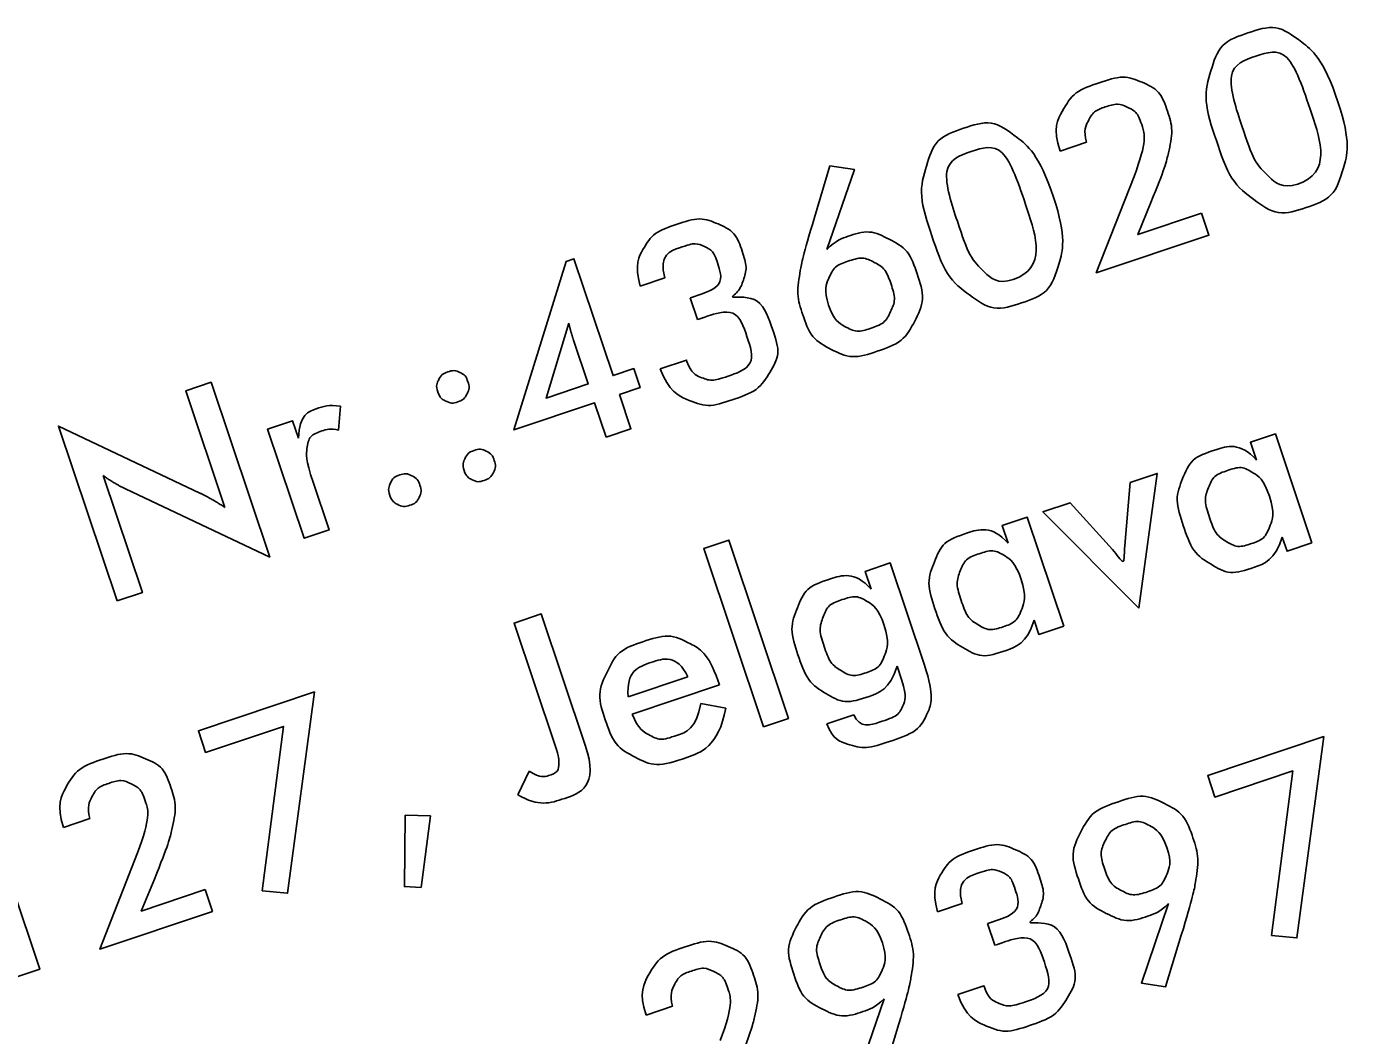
# Model space of a CAD drawing. Extents: x 469981 to 472086, y 246785 to 247785.
# Drawn here: x 470571 to 470577.01, y 246961.68 to 246966.26 of the extents above; entities that cross this region are included whole.
import ezdxf

# ---------------------------------------------------------------- set-up
doc = ezdxf.new("R2010")
doc.units = 0
doc.layers.add('RAMI_PLAN_####_TKST_#', color=7, linetype='Continuous')

msp = doc.modelspace()

# ---------------------------------------------------------------- linework, layer by layer
at = {"layer": 'RAMI_PLAN_####_TKST_#'}
for points in [[(470575.8082, 246965.7314), (470575.6886, 246965.6914)], [(470574.574, 246965.3895), (470574.6441, 246965.6237), (470574.7552, 246965.6076), (470574.6306, 246965.245)], [(470576.3316, 246965.4091), (470576.3648, 246965.3102), (470575.8535, 246965.1388), (470576.0246, 246965.5762)], [(470576.101, 246965.4572), (470576.0416, 246965.3119), (470576.3316, 246965.4091)], [(470573.6276, 246964.3927), (470573.5756, 246964.5479), (470573.2095, 246964.4252), (470573.4473, 246965.1905), (470573.4822, 246965.2022), (470573.6599, 246964.6722), (470573.7531, 246964.7034), (470573.782, 246964.6171), (470573.6889, 246964.5858), (470573.7409, 246964.4307), (470573.6276, 246964.3927)], [(470573.8949, 246965.1162), (470573.7827, 246965.0786)], [(470574.0426, 246964.9265), (470574.0097, 246965.0247)], [(470573.458, 246964.91), (470573.3554, 246964.5701), (470573.5466, 246964.6342), (470573.48, 246964.8331)], [(470573.874, 246964.7023), (470573.993, 246964.7421), (470573.9951, 246964.7359)], [(470571.8976, 246964.0734), (470571.7201, 246964.6032), (470571.8346, 246964.6416), (470572.1008, 246963.8475), (470571.4466, 246964.1573)], [(470572.4219, 246964.533), (470572.4133, 246964.4234)], [(470571.408, 246963.6487), (470571.1418, 246964.4428), (470571.7835, 246964.1385)], [(470572.2977, 246964.1883), (470572.3704, 246963.9713), (470572.2572, 246963.9333), (470572.091, 246964.4289), (470572.2043, 246964.4669), (470572.231, 246964.3872)], [(470576.5806, 246964.2882), (470576.5534, 246964.3693), (470576.6667, 246964.4073), (470576.8326, 246963.9123)], [(470571.3444, 246964.2183), (470571.5225, 246963.687), (470571.408, 246963.6487)], [(470575.9832, 246963.901), (470576.0072, 246964.1862), (470576.1304, 246964.2275), (470576.0464, 246963.6153)], [(470576.0464, 246963.6153), (470575.611, 246964.0534), (470575.7347, 246964.0949), (470575.9263, 246963.882)], [(470575.4536, 246963.9104), (470575.4264, 246963.9915), (470575.5397, 246964.0295), (470575.7056, 246963.5345)], [(470576.8326, 246963.9123), (470576.7194, 246963.8743), (470576.6979, 246963.9385)], [(470574.3427, 246963.0776), (470574.0714, 246963.8868), (470574.1847, 246963.9247), (470574.4559, 246963.1156), (470574.3427, 246963.0776)], [(470574.8316, 246963.7019), (470574.8044, 246963.783), (470574.9177, 246963.821), (470575.0732, 246963.3569)], [(470573.3969, 246962.9918), (470573.2104, 246963.548), (470573.3337, 246963.5894), (470573.5336, 246962.9931)], [(470575.7056, 246963.5345), (470575.5923, 246963.4965), (470575.5708, 246963.5607)], [(470574.9707, 246963.2869), (470574.9488, 246963.3522)], [(470573.728, 246963.2134), (470573.9987, 246963.3041)], [(470574.1348, 246963.2886), (470574.142, 246963.2672)], [(470572.0662, 246962.3325), (470572.1631, 246963.0793), (470571.8097, 246962.9609), (470571.7768, 246963.0591), (470572.3037, 246963.2358), (470572.1821, 246962.3214), (470572.0662, 246962.3325)], [(470574.142, 246963.2672), (470573.7465, 246963.1347)], [(470574.0581, 246963.1831), (470574.1714, 246963.1618)], [(470574.6302, 246963.091), (470574.7521, 246963.1319)], [(470576.6487, 246962.1297), (470576.7455, 246962.8766), (470576.3922, 246962.7581), (470576.3593, 246962.8564), (470576.8862, 246963.033), (470576.7645, 246962.1186), (470576.6487, 246962.1297)], [(470573.2266, 246962.769), (470573.2791, 246962.8756)], [(470570.9434, 246961.9382), (470570.7228, 246962.5965), (470570.5644, 246962.5435), (470570.5795, 246962.6578), (470570.8031, 246962.7327), (470571.0567, 246961.9762), (470570.9434, 246961.9382)], [(470572.7158, 246962.6764), (470572.83, 246962.6729), (470572.7882, 246962.3478), (470572.7121, 246962.3518), (470572.7158, 246962.6764)], [(470571.2842, 246962.6603), (470571.1646, 246962.6202)], [(470571.8077, 246962.3379), (470571.8408, 246962.239), (470571.3295, 246962.0676), (470571.5006, 246962.5051)], [(470571.5771, 246962.386), (470571.5177, 246962.2407), (470571.8077, 246962.3379)], [(470575.245, 246962.2753), (470575.1328, 246962.2376)], [(470576.2394, 246962.1312), (470576.1682, 246961.8971), (470576.0582, 246961.9137), (470576.1814, 246962.2751)], [(470575.3927, 246962.0855), (470575.3598, 246962.1838)], [(470575.2241, 246961.8613), (470575.3431, 246961.9012), (470575.3452, 246961.8949)], [(470574.9478, 246961.6982), (470574.8766, 246961.4642), (470574.7666, 246961.4808), (470574.8898, 246961.8421)], [(470573.9293, 246961.8081), (470573.8097, 246961.768)]]:
    msp.add_lwpolyline(points, dxfattribs=at)
for points, degree in [([(470576.9505, 246965.9155), (470577.0119, 246965.7323), (470576.9728, 246965.6051), (470576.9336, 246965.4779), (470576.8057, 246965.435), (470576.6768, 246965.3918), (470576.5693, 246965.471), (470576.4618, 246965.5502), (470576.3983, 246965.7397), (470576.3353, 246965.9276), (470576.3738, 246966.056), (470576.4123, 246966.1844), (470576.5417, 246966.2278), (470576.6722, 246966.2715), (470576.7778, 246966.192), (470576.8849, 246966.1112), (470576.9505, 246965.9155)], 3), ([(470576.7678, 246965.5413), (470576.9209, 246965.5927), (470576.8235, 246965.8835), (470576.7267, 246966.1721), (470576.5782, 246966.1224), (470576.4251, 246966.071), (470576.5225, 246965.7803), (470576.5696, 246965.6398), (470576.6331, 246965.5787), (470576.6967, 246965.5175), (470576.7678, 246965.5413)], 3), ([(470575.6886, 246965.6914), (470575.6542, 246965.794), (470575.7026, 246965.8784), (470575.751, 246965.9627), (470575.8675, 246966.0018), (470575.9782, 246966.0389), (470576.0612, 246966.0034), (470576.1443, 246965.968), (470576.1772, 246965.8699), (470576.2046, 246965.7879), (470576.1809, 246965.6836), (470576.1643, 246965.6101), (470576.101, 246965.4572)], 3), ([(470576.0246, 246965.5762), (470576.0857, 246965.7336), (470576.0596, 246965.8114), (470576.0408, 246965.8677), (470575.9963, 246965.8894), (470575.9519, 246965.911), (470575.8929, 246965.8913), (470575.8407, 246965.8737), (470575.8176, 246965.8298), (470575.7946, 246965.7859), (470575.8082, 246965.7314)], 3), ([(470575.6589, 246965.4825), (470575.7203, 246965.2994), (470575.6811, 246965.1721), (470575.6419, 246965.0449), (470575.5141, 246965.0021), (470575.3852, 246964.9589), (470575.2777, 246965.0381), (470575.1702, 246965.1173), (470575.1067, 246965.3067), (470575.0437, 246965.4946), (470575.0822, 246965.623), (470575.1207, 246965.7515), (470575.2501, 246965.7948), (470575.3806, 246965.8386), (470575.4862, 246965.759), (470575.5933, 246965.6782), (470575.6589, 246965.4825)], 3), ([(470575.4762, 246965.1084), (470575.6293, 246965.1597), (470575.5318, 246965.4505), (470575.4351, 246965.7392), (470575.2866, 246965.6894), (470575.1335, 246965.6381), (470575.2309, 246965.3473), (470575.278, 246965.2069), (470575.3415, 246965.1457), (470575.4051, 246965.0845), (470575.4762, 246965.1084)], 3), ([(470573.7827, 246965.0786), (470573.7554, 246965.1773), (470573.7987, 246965.25), (470573.8419, 246965.3228), (470573.9511, 246965.3594), (470574.0566, 246965.3947), (470574.1361, 246965.3602), (470574.2156, 246965.3256), (470574.2468, 246965.2327), (470574.2704, 246965.1622), (470574.251, 246965.1055), (470574.2317, 246965.0488), (470574.1726, 246965.0186), (470574.3303, 246965.0418), (470574.3876, 246964.8706), (470574.4214, 246964.7699), (470574.3713, 246964.6869), (470574.3208, 246964.6021), (470574.1975, 246964.5607), (470574.0872, 246964.5238), (470573.9994, 246964.5621), (470573.9116, 246964.6004), (470573.874, 246964.7023)], 3), ([(470574.6306, 246965.245), (470574.6729, 246965.2867), (470574.722, 246965.3032), (470574.8238, 246965.3373), (470574.9135, 246965.2906), (470575.0031, 246965.244), (470575.0397, 246965.1348), (470575.0793, 246965.0167), (470575.0291, 246964.9197), (470574.9789, 246964.8227), (470574.8572, 246964.7819), (470574.7429, 246964.7436), (470574.6504, 246964.7909), (470574.5579, 246964.8383), (470574.5194, 246964.9531), (470574.4907, 246965.0387), (470574.5102, 246965.1521), (470574.521, 246965.2132), (470574.574, 246965.3895)], 3), ([(470574.0097, 246965.0247), (470574.0134, 246965.026), (470574.0209, 246965.0285), (470574.0285, 246965.031), (470574.0322, 246965.0323), (470574.1691, 246965.0782), (470574.1315, 246965.1903), (470574.1151, 246965.2393), (470574.0743, 246965.2578), (470574.0335, 246965.2764), (470573.9813, 246965.2589), (470573.8638, 246965.2195), (470573.8949, 246965.1162)], 3), ([(470574.638, 246964.9918), (470574.6611, 246964.9228), (470574.7134, 246964.8941), (470574.7657, 246964.8654), (470574.8258, 246964.8855), (470574.8942, 246964.9084), (470574.9196, 246964.9623), (470574.9451, 246965.0162), (470574.9215, 246965.0868), (470574.8975, 246965.1584), (470574.8455, 246965.186), (470574.7936, 246965.2137), (470574.7247, 246965.1906), (470574.6636, 246965.1701), (470574.6394, 246965.1149), (470574.6152, 246965.0597), (470574.638, 246964.9918)], 3), ([(470573.9951, 246964.7359), (470574.0128, 246964.6829), (470574.0594, 246964.6636), (470574.106, 246964.6442), (470574.1676, 246964.6649), (470574.3129, 246964.7136), (470574.2677, 246964.8484), (470574.2214, 246964.9864), (470574.0662, 246964.9344), (470574.0625, 246964.9331), (470574.0547, 246964.9305), (470574.0468, 246964.9279), (470574.0426, 246964.9265)], 3), ([(470573.48, 246964.8331), (470573.4693, 246964.865), (470573.458, 246964.91)], 2), ([(470572.8633, 246964.5982), (470572.854, 246964.6259), (470572.8675, 246964.6525), (470572.881, 246964.6791), (470572.9093, 246964.6886), (470572.938, 246964.6982), (470572.9644, 246964.6856), (470572.9907, 246964.6729), (470573.0004, 246964.6442), (470573.0098, 246964.616), (470572.9967, 246964.5892), (470572.9835, 246964.5624), (470572.9548, 246964.5528), (470572.926, 246964.5431), (470572.8994, 246964.5566), (470572.8728, 246964.57), (470572.8633, 246964.5982)], 3), ([(470572.231, 246964.3872), (470572.2348, 246964.4952), (470572.3215, 246964.5243), (470572.3695, 246964.5404), (470572.4219, 246964.533)], 3), ([(470572.4133, 246964.4234), (470572.3779, 246964.4339), (470572.3372, 246964.4202), (470572.2787, 246964.4007), (470572.2705, 246964.3439), (470572.2631, 246964.2915), (470572.2977, 246964.1883)], 3), ([(470576.6979, 246963.9385), (470576.6658, 246963.8334), (470576.563, 246963.7989), (470576.4587, 246963.764), (470576.3743, 246963.8149), (470576.2899, 246963.8659), (470576.2477, 246963.9918), (470576.2078, 246964.1108), (470576.2453, 246964.2041), (470576.2828, 246964.2974), (470576.3814, 246964.3304), (470576.5066, 246964.3724), (470576.5806, 246964.2882)], 3), ([(470572.9832, 246964.2405), (470572.974, 246964.2682), (470572.9873, 246964.2953), (470573.0006, 246964.3224), (470573.0288, 246964.3319), (470573.0576, 246964.3415), (470573.0841, 246964.3283), (470573.1106, 246964.3152), (470573.1203, 246964.2864), (470573.1297, 246964.2582), (470573.1164, 246964.232), (470573.1031, 246964.2057), (470573.0743, 246964.1961), (470573.0456, 246964.1864), (470573.0191, 246964.1994), (470572.9927, 246964.2123), (470572.9832, 246964.2405)], 3), ([(470576.6393, 246964.1242), (470576.6134, 246964.2015), (470576.5634, 246964.232), (470576.5133, 246964.2626), (470576.4491, 246964.241), (470576.3849, 246964.2195), (470576.3628, 246964.1631), (470576.3408, 246964.1066), (470576.3671, 246964.0283), (470576.3935, 246963.9494), (470576.4436, 246963.9186), (470576.4937, 246963.8878), (470576.558, 246963.9093), (470576.618, 246963.9294), (470576.6411, 246963.9871), (470576.665, 246964.0474), (470576.6393, 246964.1242)], 3), ([(470571.4466, 246964.1573), (470571.3935, 246964.1825), (470571.3444, 246964.2183)], 2), ([(470572.6458, 246964.1278), (470572.6361, 246964.1567), (470572.6491, 246964.1839), (470572.6621, 246964.2111), (470572.6909, 246964.2207), (470572.7197, 246964.2303), (470572.7464, 246964.2165), (470572.7732, 246964.2027), (470572.7828, 246964.1738), (470572.7924, 246964.1454), (470572.7791, 246964.119), (470572.7658, 246964.0927), (470572.737, 246964.083), (470572.7083, 246964.0734), (470572.6818, 246964.0864), (470572.6553, 246964.0995), (470572.6458, 246964.1278)], 3), ([(470571.7835, 246964.1385), (470571.8353, 246964.1141), (470571.8976, 246964.0734)], 2), ([(470575.5708, 246963.5607), (470575.5388, 246963.4556), (470575.436, 246963.4212), (470575.3317, 246963.3862), (470575.2473, 246963.4372), (470575.1629, 246963.4881), (470575.1207, 246963.614), (470575.0808, 246963.733), (470575.1183, 246963.8263), (470575.1558, 246963.9196), (470575.2544, 246963.9526), (470575.3796, 246963.9946), (470575.4536, 246963.9104)], 3), ([(470575.5123, 246963.7464), (470575.4864, 246963.8237), (470575.4363, 246963.8542), (470575.3863, 246963.8848), (470575.3221, 246963.8633), (470575.2578, 246963.8417), (470575.2358, 246963.7853), (470575.2138, 246963.7288), (470575.24, 246963.6505), (470575.2665, 246963.5716), (470575.3166, 246963.5408), (470575.3667, 246963.51), (470575.4309, 246963.5315), (470575.491, 246963.5517), (470575.5141, 246963.6093), (470575.538, 246963.6696), (470575.5123, 246963.7464)], 3), ([(470575.9263, 246963.882), (470575.9474, 246963.8588), (470575.9841, 246963.8014), (470575.9786, 246963.8507), (470575.9832, 246963.901)], 3), ([(470574.9488, 246963.3522), (470574.9167, 246963.2471), (470574.814, 246963.2126), (470574.7096, 246963.1777), (470574.6253, 246963.2287), (470574.5409, 246963.2796), (470574.4987, 246963.4055), (470574.4588, 246963.5245), (470574.4963, 246963.6178), (470574.5337, 246963.7111), (470574.6323, 246963.7441), (470574.7575, 246963.7861), (470574.8316, 246963.7019)], 3), ([(470574.8903, 246963.5379), (470574.8644, 246963.6152), (470574.8143, 246963.6457), (470574.7643, 246963.6763), (470574.7, 246963.6548), (470574.6358, 246963.6332), (470574.6138, 246963.5768), (470574.5917, 246963.5203), (470574.618, 246963.442), (470574.6444, 246963.3631), (470574.6946, 246963.3323), (470574.7447, 246963.3015), (470574.8089, 246963.323), (470574.869, 246963.3432), (470574.8921, 246963.4008), (470574.916, 246963.4611), (470574.8903, 246963.5379)], 3), ([(470574.1714, 246963.1618), (470574.1385, 246962.9862), (470573.9731, 246962.9308), (470573.8541, 246962.8909), (470573.7593, 246962.9398), (470573.6645, 246962.9888), (470573.6239, 246963.1099), (470573.5849, 246963.2264), (470573.6323, 246963.3256), (470573.6798, 246963.4248), (470573.7946, 246963.4633), (470573.9142, 246963.5034), (470574.0039, 246963.4575), (470574.0936, 246963.4116), (470574.1348, 246963.2886)], 3), ([(470573.9987, 246963.3041), (470573.9492, 246963.4086), (470573.8287, 246963.3683), (470573.7186, 246963.3314), (470573.728, 246963.2134)], 3), ([(470575.0732, 246963.3569), (470575.1207, 246963.2154), (470575.0858, 246963.1375), (470575.0495, 246963.0556), (470574.9086, 246963.0084), (470574.8053, 246962.9738), (470574.7299, 246962.997), (470574.6545, 246963.0202), (470574.6302, 246963.091)], 3), ([(470574.7521, 246963.1319), (470574.7793, 246963.0681), (470574.8802, 246963.1019), (470574.9556, 246963.1272), (470574.9759, 246963.1724), (470574.994, 246963.2139), (470574.9707, 246963.2869)], 3), ([(470573.7465, 246963.1347), (470573.774, 246963.0664), (470573.8241, 246963.0398), (470573.8742, 246963.0132), (470573.9358, 246963.0338), (470574.0391, 246963.0684), (470574.0581, 246963.1831)], 3), ([(470573.5336, 246962.9931), (470573.5968, 246962.8046), (470573.4203, 246962.7455), (470573.3232, 246962.7129), (470573.2266, 246962.769)], 3), ([(470573.2791, 246962.8756), (470573.331, 246962.8436), (470573.3686, 246962.8562), (470573.4124, 246962.8709), (470573.4138, 246962.9138), (470573.4148, 246962.9385), (470573.3969, 246962.9918)], 3), ([(470571.1646, 246962.6202), (470571.1302, 246962.7229), (470571.1786, 246962.8072), (470571.227, 246962.8916), (470571.3435, 246962.9306), (470571.4542, 246962.9677), (470571.5372, 246962.9323), (470571.6203, 246962.8968), (470571.6532, 246962.7987), (470571.6806, 246962.7168), (470571.6569, 246962.6124), (470571.6403, 246962.539), (470571.5771, 246962.386)], 3), ([(470571.5006, 246962.5051), (470571.5617, 246962.6625), (470571.5357, 246962.7402), (470571.5168, 246962.7965), (470571.4723, 246962.8182), (470571.4279, 246962.8399), (470571.3689, 246962.8201), (470571.3167, 246962.8026), (470571.2936, 246962.7587), (470571.2706, 246962.7148), (470571.2842, 246962.6603)], 3), ([(470576.1814, 246962.2751), (470576.1408, 246962.2353), (470576.0901, 246962.2183), (470575.9884, 246962.1842), (470575.8987, 246962.2302), (470575.809, 246962.2761), (470575.7724, 246962.3851), (470575.7329, 246962.503), (470575.7831, 246962.5999), (470575.8333, 246962.6968), (470575.9554, 246962.7377), (470576.0697, 246962.776), (470576.1626, 246962.7291), (470576.2555, 246962.6822), (470576.2938, 246962.5679), (470576.3225, 246962.4823), (470576.3032, 246962.3685), (470576.292, 246962.3049), (470576.2394, 246962.1312)], 3), ([(470576.1739, 246962.5288), (470576.1509, 246962.5976), (470576.0981, 246962.6269), (470576.0474, 246962.6551), (470575.9868, 246962.6348), (470575.9185, 246962.6119), (470575.8928, 246962.5577), (470575.867, 246962.5036), (470575.8905, 246962.4338), (470575.9144, 246962.3624), (470575.9666, 246962.3341), (470576.0187, 246962.3058), (470576.0871, 246962.3287), (470576.1482, 246962.3492), (470576.1724, 246962.4051), (470576.1966, 246962.4611), (470576.1739, 246962.5288)], 3), ([(470575.1328, 246962.2376), (470575.1055, 246962.3363), (470575.1488, 246962.4091), (470575.1921, 246962.4818), (470575.3012, 246962.5184), (470575.4067, 246962.5538), (470575.4862, 246962.5192), (470575.5657, 246962.4846), (470575.5969, 246962.3917), (470575.6205, 246962.3212), (470575.6011, 246962.2645), (470575.5818, 246962.2078), (470575.5227, 246962.1776), (470575.6804, 246962.2008), (470575.7377, 246962.0296), (470575.7715, 246961.9289), (470575.7214, 246961.846), (470575.6709, 246961.7611), (470575.5476, 246961.7198), (470575.4373, 246961.6828), (470575.3495, 246961.7211), (470575.2617, 246961.7594), (470575.2241, 246961.8613)], 3), ([(470575.3598, 246962.1838), (470575.3635, 246962.185), (470575.371, 246962.1875), (470575.3786, 246962.1901), (470575.3823, 246962.1913), (470575.5192, 246962.2372), (470575.4816, 246962.3493), (470575.4652, 246962.3983), (470575.4244, 246962.4169), (470575.3836, 246962.4354), (470575.3314, 246962.4179), (470575.2139, 246962.3785), (470575.245, 246962.2753)], 3), ([(470574.8898, 246961.8421), (470574.8492, 246961.8024), (470574.7985, 246961.7854), (470574.6968, 246961.7513), (470574.6071, 246961.7972), (470574.5174, 246961.8432), (470574.4808, 246961.9522), (470574.4413, 246962.07), (470574.4915, 246962.1669), (470574.5417, 246962.2638), (470574.6638, 246962.3048), (470574.7781, 246962.3431), (470574.871, 246962.2961), (470574.9639, 246962.2492), (470575.0022, 246962.1349), (470575.0309, 246962.0494), (470575.0116, 246961.9355), (470575.0004, 246961.872), (470574.9478, 246961.6982)], 3), ([(470574.8823, 246962.0959), (470574.8593, 246962.1647), (470574.8065, 246962.1939), (470574.7558, 246962.2221), (470574.6952, 246962.2018), (470574.6268, 246962.1789), (470574.6011, 246962.1248), (470574.5754, 246962.0707), (470574.5988, 246962.0008), (470574.6228, 246961.9294), (470574.675, 246961.9011), (470574.7271, 246961.8728), (470574.7955, 246961.8958), (470574.8566, 246961.9162), (470574.8808, 246961.9722), (470574.905, 246962.0281), (470574.8823, 246962.0959)], 3), ([(470573.8097, 246961.768), (470573.7753, 246961.8707), (470573.8237, 246961.955), (470573.8721, 246962.0394), (470573.9885, 246962.0784), (470574.0993, 246962.1155), (470574.1823, 246962.0801), (470574.2654, 246962.0446), (470574.2982, 246961.9465), (470574.3257, 246961.8646), (470574.302, 246961.7603), (470574.2853, 246961.6868), (470574.2221, 246961.5338)], 3), ([(470575.3452, 246961.8949), (470575.3629, 246961.842), (470575.4095, 246961.8226), (470575.4561, 246961.8033), (470575.5177, 246961.8239), (470575.663, 246961.8726), (470575.6178, 246962.0075), (470575.5715, 246962.1454), (470575.4163, 246962.0934), (470575.4126, 246962.0922), (470575.4048, 246962.0895), (470575.3969, 246962.0869), (470575.3927, 246962.0855)], 3), ([(470574.1457, 246961.6529), (470574.2068, 246961.8103), (470574.1807, 246961.888), (470574.1618, 246961.9444), (470574.1174, 246961.966), (470574.073, 246961.9877), (470574.014, 246961.9679), (470573.9617, 246961.9504), (470573.9387, 246961.9065), (470573.9157, 246961.8626), (470573.9293, 246961.8081)], 3)]:
    msp.add_open_spline(points, degree=degree, dxfattribs=at)

doc.saveas('drawing.dxf')
